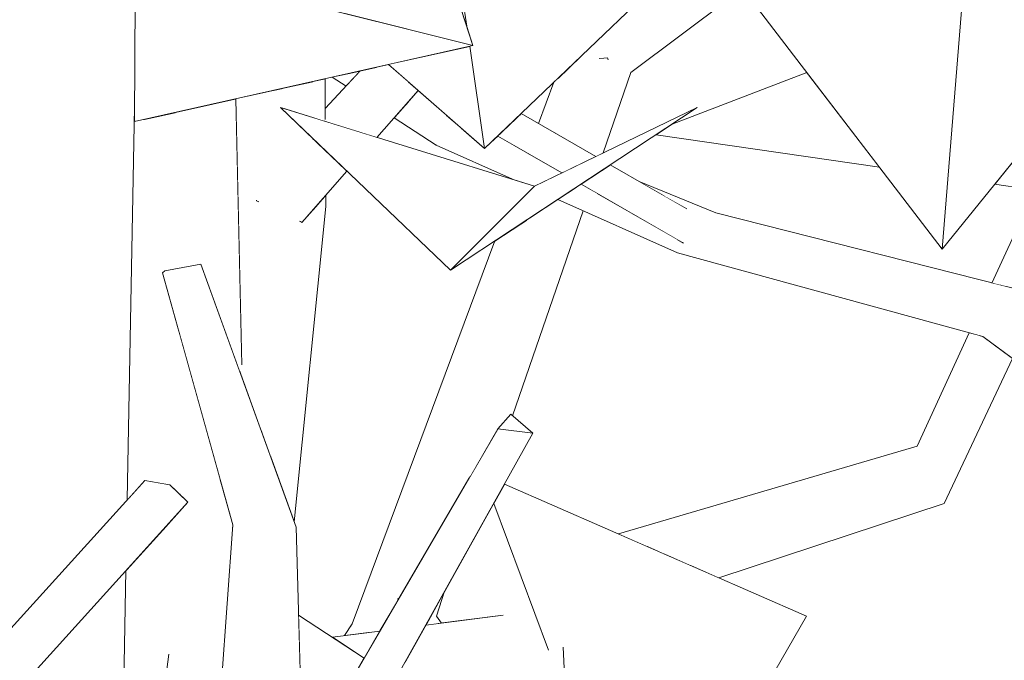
# Model space of a CAD drawing. Extents: x -289599 to -184549, y 66678 to 295474.
# Tile 322 of 656: x -263664 to -263558, y 72178 to 72246. Entities that reach past the tile are written whole.
import ezdxf

# ---------------------------------------------------------------- set-up
doc = ezdxf.new("R2010")
doc.units = 0
doc.header["$MEASUREMENT"] = 0
doc.linetypes.add('Wipeout_Contour', pattern=[1000, 0, -1000])
doc.layers.add('arch drzewa', color=8, linetype='Continuous')
doc.layers.add('arch drzewa_Nr_Pióra__4', color=8, linetype='Continuous', lineweight=9)

msp = doc.modelspace()

# ---------------------------------------------------------------- wipeouts: each hides what was drawn before it
at = {"color": 254, "linetype": 'Wipeout_Contour', "lineweight": 0, "ltscale": 961712.217344}
msp.add_wipeout([(-263616.37, 72249.71), (-263617.18, 72249.87), (-263615.75, 72245.48)], dxfattribs=at).dxf.layer = 'arch drzewa'
at = {"color": 254, "linetype": 'Wipeout_Contour', "lineweight": 0, "ltscale": 1602521.174956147}
msp.add_wipeout([(-263558.68, 72217.78), (-263558.12, 72217.64), (-263546.32, 72243.66), (-263546.85, 72243.96), (-263548.46, 72241.97)], dxfattribs=at).dxf.layer = 'arch drzewa'
at = {"color": 254, "linetype": 'Wipeout_Contour', "lineweight": 0, "ltscale": 1923328.526570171}
msp.add_wipeout([(-263605.88, 72240.02), (-263607.12, 72234.51), (-263601.95, 72231.53), (-263601.14, 72231.92), (-263598.18, 72240.53), (-263603.8, 72242.01)], dxfattribs=at).dxf.layer = 'arch drzewa'
at = {"color": 254, "linetype": 'Wipeout_Contour', "lineweight": 0, "ltscale": 1602912.34980464}
msp.add_wipeout([(-263630.92, 72239.86), (-263632.19, 72239.57), (-263631.79, 72235.56), (-263631.05, 72235.33), (-263630.89, 72235.54)], dxfattribs=at).dxf.layer = 'arch drzewa'
at = {"color": 254, "linetype": 'Wipeout_Contour', "lineweight": 0, "ltscale": 1282298.771350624}
msp.add_wipeout([(-263626.31, 72233.87), (-263625.37, 72233.58), (-263620.94, 72238.59), (-263622.02, 72239.54)], dxfattribs=at).dxf.layer = 'arch drzewa'
at = {"color": 254, "linetype": 'Wipeout_Contour', "lineweight": 0, "ltscale": 961706.340338}
msp.add_wipeout([(-263617.9, 72235.92), (-263619.3, 72235.49), (-263616.26, 72234.49)], dxfattribs=at).dxf.layer = 'arch drzewa'
at = {"color": 254, "linetype": 'Wipeout_Contour', "lineweight": 0, "ltscale": 961687.277124}
msp.add_wipeout([(-263612.44, 72233.73), (-263612.83, 72233.36), (-263610.42, 72232.56)], dxfattribs=at).dxf.layer = 'arch drzewa'
at = {"color": 254, "linetype": 'Wipeout_Contour', "lineweight": 0, "ltscale": 961657.862004}
msp.add_wipeout([(-263603.52, 72228.59), (-263604.07, 72228.23), (-263601.61, 72227.49)], dxfattribs=at).dxf.layer = 'arch drzewa'
at = {"color": 254, "linetype": 'Wipeout_Contour', "lineweight": 0, "ltscale": 1282236.619290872}
msp.add_wipeout([(-263634, 72156.9), (-263633.85, 72156.86), (-263608.67, 72201.92), (-263612.44, 72202.4)], dxfattribs=at).dxf.layer = 'arch drzewa'
at = {"color": 254, "linetype": 'Wipeout_Contour', "lineweight": 0, "ltscale": 1282077.784241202}
msp.add_wipeout([(-263591.89, 72187.81), (-263588.79, 72186.45), (-263564.65, 72194.42), (-263567.09, 72197.89)], dxfattribs=at).dxf.layer = 'arch drzewa'
at = {"color": 254, "linetype": 'Wipeout_Contour', "lineweight": 0, "ltscale": 1603002.535130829}
msp.add_wipeout([(-263650.21, 72196.88), (-263677, 72167.29), (-263676.12, 72165.04), (-263676.07, 72164.89), (-263647.54, 72196.41)], dxfattribs=at).dxf.layer = 'arch drzewa'

# ---------------------------------------------------------------- next in the draw order: wipeouts: each hides what was drawn before it
at = {"color": 254, "linetype": 'Wipeout_Contour', "lineweight": 0, "ltscale": 961621.917079}
msp.add_wipeout([(-263598.18, 72240.53), (-263576.56, 72256.75), (-263578.14, 72258.87)], dxfattribs=at).dxf.layer = 'arch drzewa'
at = {"color": 254, "linetype": 'Wipeout_Contour', "lineweight": 0, "ltscale": 961662.560059}
msp.add_wipeout([(-263600.7, 72242.09), (-263601.27, 72242.04), (-263600.66, 72241.96)], dxfattribs=at).dxf.layer = 'arch drzewa'
at = {"color": 254, "linetype": 'Wipeout_Contour', "lineweight": 0, "ltscale": 1282021.874593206}
msp.add_wipeout([(-263548.66, 72241.72), (-263559.55, 72218), (-263558.68, 72217.78), (-263548.46, 72241.97)], dxfattribs=at).dxf.layer = 'arch drzewa'
at = {"color": 254, "linetype": 'Wipeout_Contour', "lineweight": 0, "ltscale": 1282234.856765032}
msp.add_wipeout([(-263606.44, 72239.49), (-263608.08, 72235.07), (-263607.12, 72234.51), (-263605.88, 72240.02)], dxfattribs=at).dxf.layer = 'arch drzewa'
at = {"color": 254, "linetype": 'Wipeout_Contour', "lineweight": 0, "ltscale": 961704.123598}
msp.add_wipeout([(-263616.26, 72234.49), (-263619.3, 72235.49), (-263615.79, 72234.07)], dxfattribs=at).dxf.layer = 'arch drzewa'
at = {"color": 254, "linetype": 'Wipeout_Contour', "lineweight": 0, "ltscale": 1282244.387789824}
msp.add_wipeout([(-263612.83, 72233.36), (-263613.18, 72233.02), (-263606.57, 72230.34), (-263610.42, 72232.56)], dxfattribs=at).dxf.layer = 'arch drzewa'
at = {"color": 254, "linetype": 'Wipeout_Contour', "lineweight": 0, "ltscale": 961516.718609}
msp.add_wipeout([(-263564.65, 72194.42), (-263557.35, 72209.93), (-263558.55, 72210.81)], dxfattribs=at).dxf.layer = 'arch drzewa'
at = {"color": 254, "linetype": 'Wipeout_Contour', "lineweight": 0, "ltscale": 961689.70079}
msp.add_wipeout([(-263612.44, 72202.4), (-263638.98, 72156.89), (-263634, 72156.9)], dxfattribs=at).dxf.layer = 'arch drzewa'
at = {"color": 254, "linetype": 'Wipeout_Contour', "lineweight": 0, "ltscale": 961576.54298}
msp.add_wipeout([(-263594.66, 72189.03), (-263591.89, 72187.81), (-263567.09, 72197.89)], dxfattribs=at).dxf.layer = 'arch drzewa'
at = {"color": 254, "linetype": 'Wipeout_Contour', "lineweight": 0, "ltscale": 1282387.054921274}
msp.add_wipeout([(-263676.07, 72164.89), (-263674.98, 72162.09), (-263645.59, 72194.55), (-263647.54, 72196.41)], dxfattribs=at).dxf.layer = 'arch drzewa'

# ---------------------------------------------------------------- next in the draw order: wipeouts: each hides what was drawn before it
at = {"color": 254, "linetype": 'Wipeout_Contour', "lineweight": 0, "ltscale": 961662.655861}
msp.add_wipeout([(-263601.27, 72242.04), (-263600.7, 72242.09), (-263600.7, 72242.48)], dxfattribs=at).dxf.layer = 'arch drzewa'
at = {"color": 254, "linetype": 'Wipeout_Contour', "lineweight": 0, "ltscale": 2564502.823782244}
msp.add_wipeout([(-263619.3, 72235.49), (-263619.04, 72232.76), (-263606.97, 72229.11), (-263605.59, 72229.78), (-263606.57, 72230.34), (-263613.18, 72233.02), (-263613.85, 72232.38), (-263615.79, 72234.07)], dxfattribs=at).dxf.layer = 'arch drzewa'
at = {"color": 254, "linetype": 'Wipeout_Contour', "lineweight": 0, "ltscale": 1282029.694082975}
msp.add_wipeout([(-263559.26, 72228.58), (-263554.98, 72227.95), (-263553, 72232.27), (-263555.2, 72233.62)], dxfattribs=at).dxf.layer = 'arch drzewa'
at = {"color": 254, "linetype": 'Wipeout_Contour', "lineweight": 0, "ltscale": 1602662.436302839}
msp.add_wipeout([(-263593.04, 72224.92), (-263553.95, 72216.58), (-263589.08, 72225.52), (-263591.14, 72225.25), (-263590.72, 72224.98)], dxfattribs=at).dxf.layer = 'arch drzewa'
at = {"color": 254, "linetype": 'Wipeout_Contour', "lineweight": 0, "ltscale": 961661.207782}
msp.add_wipeout([(-263611.03, 72203.95), (-263612.44, 72202.4), (-263608.67, 72201.92)], dxfattribs=at).dxf.layer = 'arch drzewa'
at = {"color": 254, "linetype": 'Wipeout_Contour', "lineweight": 0, "ltscale": 1282093.472385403}
msp.add_wipeout([(-263596.52, 72189.84), (-263594.66, 72189.03), (-263567.09, 72197.89), (-263567.56, 72200.54)], dxfattribs=at).dxf.layer = 'arch drzewa'
at = {"color": 254, "linetype": 'Wipeout_Contour', "lineweight": 0, "ltscale": 1282287.481457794}
msp.add_wipeout([(-263634.01, 72191.89), (-263639.39, 72191.9), (-263634.63, 72164.66), (-263633.32, 72166.85)], dxfattribs=at).dxf.layer = 'arch drzewa'
at = {"color": 254, "linetype": 'Wipeout_Contour', "lineweight": 0, "ltscale": 1282257.583118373}
msp.add_wipeout([(-263628.01, 72181.52), (-263628.58, 72180.3), (-263626.26, 72180.6), (-263626.22, 72180.64)], dxfattribs=at).dxf.layer = 'arch drzewa'

# ---------------------------------------------------------------- next in the draw order: wipeouts: each hides what was drawn before it
at = {"color": 254, "linetype": 'Wipeout_Contour', "lineweight": 0, "ltscale": 1282244.941068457}
msp.add_wipeout([(-263606.97, 72229.11), (-263619.04, 72232.76), (-263610.86, 72229.11), (-263608.49, 72228.38)], dxfattribs=at).dxf.layer = 'arch drzewa'
at = {"color": 254, "linetype": 'Wipeout_Contour', "lineweight": 0, "ltscale": 961630.156118}
msp.add_wipeout([(-263597.32, 72228.87), (-263594.79, 72227.41), (-263589.08, 72225.52)], dxfattribs=at).dxf.layer = 'arch drzewa'
at = {"color": 254, "linetype": 'Wipeout_Contour', "lineweight": 0, "ltscale": 2243886.25096349}
msp.add_wipeout([(-263615.47, 72197.19), (-263612.44, 72202.4), (-263611.03, 72203.95), (-263610.84, 72203.78), (-263603.28, 72225.73), (-263606.02, 72226.95), (-263609.29, 72224.79)], dxfattribs=at).dxf.layer = 'arch drzewa'
at = {"color": 254, "linetype": 'Wipeout_Contour', "lineweight": 0, "ltscale": 961587.895052}
msp.add_wipeout([(-263567.56, 72200.54), (-263599.53, 72191.16), (-263596.52, 72189.84)], dxfattribs=at).dxf.layer = 'arch drzewa'
at = {"color": 254, "linetype": 'Wipeout_Contour', "lineweight": 0, "ltscale": 3205682.097465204}
msp.add_wipeout([(-263639.39, 72191.9), (-263640.11, 72155.29), (-263633, 72155.32), (-263633.41, 72157.65), (-263633.85, 72156.86), (-263634, 72156.9), (-263638.98, 72156.89), (-263638.58, 72157.58), (-263636.04, 72162.32), (-263634.63, 72164.66)], dxfattribs=at).dxf.layer = 'arch drzewa'
at = {"color": 254, "linetype": 'Wipeout_Contour', "lineweight": 0, "ltscale": 961696.234208}
msp.add_wipeout([(-263628.82, 72180.27), (-263628.58, 72180.3), (-263628.01, 72181.52)], dxfattribs=at).dxf.layer = 'arch drzewa'

# ---------------------------------------------------------------- next in the draw order: wipeouts: each hides what was drawn before it
at = {"color": 254, "linetype": 'Wipeout_Contour', "lineweight": 0, "ltscale": 1282227.729949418}
msp.add_wipeout([(-263609.99, 72236.08), (-263602.03, 72231.49), (-263601.95, 72231.53), (-263609.94, 72236.13)], dxfattribs=at).dxf.layer = 'arch drzewa'
at = {"color": 254, "linetype": 'Wipeout_Contour', "lineweight": 0, "ltscale": 1923365.061125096}
msp.add_wipeout([(-263628.01, 72181.52), (-263626.22, 72180.64), (-263623.04, 72184.22), (-263615.47, 72197.19), (-263609.29, 72224.79), (-263612.75, 72222.52)], dxfattribs=at).dxf.layer = 'arch drzewa'
at = {"color": 254, "linetype": 'Wipeout_Contour', "lineweight": 0, "ltscale": 1602538.324992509}
msp.add_wipeout([(-263560.55, 72212.29), (-263567.09, 72197.89), (-263564.65, 72194.42), (-263558.55, 72210.81), (-263560.53, 72212.28)], dxfattribs=at).dxf.layer = 'arch drzewa'
at = {"color": 254, "linetype": 'Wipeout_Contour', "lineweight": 0, "ltscale": 961729.770551}
msp.add_wipeout([(-263640.11, 72155.29), (-263639.39, 72191.9), (-263640.8, 72192.12)], dxfattribs=at).dxf.layer = 'arch drzewa'

# ---------------------------------------------------------------- next in the draw order: linework, layer by layer
at = {"layer": 'arch drzewa_Nr_Pióra__4', "linetype": 'Continuous'}
for p, q in [((-263612.44, 72202.4), (-263611.03, 72203.95)), ((-263611.03, 72203.95), (-263608.67, 72201.92)), ((-263608.67, 72201.92), (-263612.44, 72202.4))]:
    msp.add_line(p, q, dxfattribs=at)

# ---------------------------------------------------------------- next in the draw order: wipeouts: each hides what was drawn before it
at = {"color": 254, "linetype": 'Wipeout_Contour', "lineweight": 0, "ltscale": 1282232.524379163}
msp.add_wipeout([(-263612.44, 72233.73), (-263605.59, 72229.78), (-263602.03, 72231.49), (-263609.99, 72236.08)], dxfattribs=at).dxf.layer = 'arch drzewa'
at = {"color": 254, "linetype": 'Wipeout_Contour', "lineweight": 0, "ltscale": 961526.470826}
msp.add_wipeout([(-263560.96, 72212.4), (-263567.09, 72197.89), (-263560.55, 72212.29)], dxfattribs=at).dxf.layer = 'arch drzewa'
at = {"color": 254, "linetype": 'Wipeout_Contour', "lineweight": 0, "ltscale": 2243780.450093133}
msp.add_wipeout([(-263612.86, 72194.41), (-263607.04, 72178.77), (-263605.43, 72178.98), (-263605.17, 72173.77), (-263597.02, 72151.87), (-263579.39, 72182.34), (-263611.7, 72196.48)], dxfattribs=at).dxf.layer = 'arch drzewa'
at = {"color": 254, "linetype": 'Wipeout_Contour', "lineweight": 0, "ltscale": 961724.672927}
msp.add_wipeout([(-263640.8, 72192.12), (-263643.39, 72155.59), (-263640.11, 72155.29)], dxfattribs=at).dxf.layer = 'arch drzewa'
at = {"color": 254, "linetype": 'Wipeout_Contour', "lineweight": 0, "ltscale": 1282249.21669177}
msp.add_wipeout([(-263626.26, 72180.6), (-263625.06, 72180.76), (-263623.04, 72184.22), (-263626.22, 72180.64)], dxfattribs=at).dxf.layer = 'arch drzewa'
at = {"color": 254, "linetype": 'Wipeout_Contour', "lineweight": 0, "ltscale": 961669.04251}
msp.add_wipeout([(-263618.54, 72181.7), (-263618.96, 72181.55), (-263618.47, 72181.61)], dxfattribs=at).dxf.layer = 'arch drzewa'

# ---------------------------------------------------------------- next in the draw order: linework, layer by layer
at = {"layer": 'arch drzewa_Nr_Pióra__4', "linetype": 'Continuous'}
for p, q in [((-263588.79, 72186.45), (-263564.65, 72194.42)), ((-263623.18, 72184.22), (-263623.01, 72184.27)), ((-263597.02, 72151.87), (-263579.39, 72182.34))]:
    msp.add_line(p, q, dxfattribs=at)

# ---------------------------------------------------------------- next in the draw order: wipeouts: each hides what was drawn before it
at = {"color": 254, "linetype": 'Wipeout_Contour', "lineweight": 0, "ltscale": 961758.183062}
msp.add_wipeout([(-263634.01, 72191.89), (-263644.22, 72220.01), (-263648.05, 72219.3)], dxfattribs=at).dxf.layer = 'arch drzewa'
at = {"color": 254, "linetype": 'Wipeout_Contour', "lineweight": 0, "ltscale": 1282038.821153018}
msp.add_wipeout([(-263561.99, 72212.68), (-263567.56, 72200.54), (-263567.09, 72197.89), (-263560.96, 72212.4)], dxfattribs=at).dxf.layer = 'arch drzewa'
at = {"color": 254, "linetype": 'Wipeout_Contour', "lineweight": 0, "ltscale": 1602783.739369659}
msp.add_wipeout([(-263618.12, 72185.01), (-263620.14, 72181.4), (-263618.96, 72181.55), (-263618.54, 72181.7), (-263619, 72182.34)], dxfattribs=at).dxf.layer = 'arch drzewa'
at = {"color": 254, "linetype": 'Wipeout_Contour', "lineweight": 0, "ltscale": 1602831.640397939}
msp.add_wipeout([(-263633.75, 72182.47), (-263633.55, 72175.25), (-263629.32, 72173.51), (-263628.35, 72175.12), (-263626.74, 72177.87)], dxfattribs=at).dxf.layer = 'arch drzewa'

# ---------------------------------------------------------------- next in the draw order: linework, layer by layer
at = {"layer": 'arch drzewa_Nr_Pióra__4', "linetype": 'Continuous'}
msp.add_line((-263599.53, 72191.16), (-263567.56, 72200.54), dxfattribs=at)

# ---------------------------------------------------------------- next in the draw order: wipeouts: each hides what was drawn before it
at = {"color": 254, "linetype": 'Wipeout_Contour', "lineweight": 0, "ltscale": 961746.60318}
msp.add_wipeout([(-263648.05, 72219.3), (-263639.39, 72191.9), (-263634.01, 72191.89)], dxfattribs=at).dxf.layer = 'arch drzewa'
at = {"color": 254, "linetype": 'Wipeout_Contour', "lineweight": 0, "ltscale": 1602410.427169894}
msp.add_wipeout([(-263560.53, 72212.28), (-263522.54, 72189.96), (-263522.84, 72190.84), (-263522.63, 72191.47), (-263557.81, 72216.02)], dxfattribs=at).dxf.layer = 'arch drzewa'
at = {"color": 254, "linetype": 'Wipeout_Contour', "lineweight": 0, "ltscale": 1923316.383433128}
msp.add_wipeout([(-263619, 72182.34), (-263618.47, 72181.61), (-263611.92, 72182.46), (-263607.04, 72178.77), (-263612.86, 72194.41), (-263618.12, 72185.01)], dxfattribs=at).dxf.layer = 'arch drzewa'
at = {"color": 254, "linetype": 'Wipeout_Contour', "lineweight": 0, "ltscale": 961692.580025}
msp.add_wipeout([(-263625.06, 72180.76), (-263630.13, 72180.1), (-263626.74, 72177.87)], dxfattribs=at).dxf.layer = 'arch drzewa'

# ---------------------------------------------------------------- next in the draw order: linework, layer by layer
at = {"layer": 'arch drzewa_Nr_Pióra__4', "linetype": 'Continuous'}
for p, q in [((-263633.32, 72166.85), (-263634.01, 72191.89)), ((-263626.74, 72177.87), (-263633.75, 72182.47)), ((-263628.82, 72180.27), (-263628.01, 72181.52)), ((-263625.06, 72180.76), (-263630.13, 72180.1))]:
    msp.add_line(p, q, dxfattribs=at)

# ---------------------------------------------------------------- next in the draw order: wipeouts: each hides what was drawn before it
at = {"color": 254, "linetype": 'Wipeout_Contour', "lineweight": 0, "ltscale": 2564639.484092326}
msp.add_wipeout([(-263635.48, 72225.01), (-263636.7, 72199.3), (-263634.21, 72192.43), (-263630.83, 72226.17), (-263632.24, 72225.82), (-263633.41, 72224.49), (-263633.57, 72224.56), (-263633.43, 72225.52)], dxfattribs=at).dxf.layer = 'arch drzewa'
at = {"color": 254, "linetype": 'Wipeout_Contour', "lineweight": 0, "ltscale": 961550.840551}
msp.add_wipeout([(-263553.95, 72216.58), (-263593.28, 72224.97), (-263557.81, 72216.02)], dxfattribs=at).dxf.layer = 'arch drzewa'
at = {"color": 254, "linetype": 'Wipeout_Contour', "lineweight": 0, "ltscale": 961766.908283}
msp.add_wipeout([(-263639.39, 72191.9), (-263648.05, 72219.3), (-263648.32, 72219.09)], dxfattribs=at).dxf.layer = 'arch drzewa'
at = {"color": 254, "linetype": 'Wipeout_Contour', "lineweight": 0, "ltscale": 961433.803987}
msp.add_wipeout([(-263560.53, 72212.28), (-263519.86, 72182.17), (-263522.54, 72189.96)], dxfattribs=at).dxf.layer = 'arch drzewa'
at = {"color": 254, "linetype": 'Wipeout_Contour', "lineweight": 0, "ltscale": 2564405.985732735}
msp.add_wipeout([(-263622.39, 72177.36), (-263622.22, 72177.38), (-263620.19, 72173.57), (-263604.66, 72163.38), (-263605.43, 72178.98), (-263607.04, 72178.77), (-263611.92, 72182.46), (-263620.14, 72181.4)], dxfattribs=at).dxf.layer = 'arch drzewa'

# ---------------------------------------------------------------- next in the draw order: linework, layer by layer
at = {"layer": 'arch drzewa_Nr_Pióra__4', "linetype": 'Continuous'}
for p, q in [((-263564.65, 72194.42), (-263557.35, 72209.93)), ((-263633.91, 72156.75), (-263608.67, 72201.92)), ((-263579.39, 72182.34), (-263611.7, 72196.48)), ((-263612.86, 72194.41), (-263607.01, 72178.7)), ((-263619, 72182.34), (-263618.12, 72185.01)), ((-263611.87, 72182.47), (-263620.14, 72181.4)), ((-263618.47, 72181.61), (-263619, 72182.34)), ((-263604.66, 72163.38), (-263605.44, 72179.05))]:
    msp.add_line(p, q, dxfattribs=at)

# ---------------------------------------------------------------- next in the draw order: wipeouts: each hides what was drawn before it
at = {"color": 254, "linetype": 'Wipeout_Contour', "lineweight": 0, "ltscale": 961738.543629}
msp.add_wipeout([(-263630.95, 72227.28), (-263630.83, 72226.17), (-263630.84, 72227.4)], dxfattribs=at).dxf.layer = 'arch drzewa'
at = {"color": 254, "linetype": 'Wipeout_Contour', "lineweight": 0, "ltscale": 961741.137694}
msp.add_wipeout([(-263637.74, 72202.16), (-263636.7, 72199.3), (-263635.48, 72225.01)], dxfattribs=at).dxf.layer = 'arch drzewa'
at = {"color": 254, "linetype": 'Wipeout_Contour', "lineweight": 0, "ltscale": 1602671.205926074}
msp.add_wipeout([(-263592.66, 72222.33), (-263593.22, 72222.66), (-263593.19, 72221.23), (-263557.81, 72216.02), (-263593.09, 72224.92)], dxfattribs=at).dxf.layer = 'arch drzewa'
at = {"color": 254, "linetype": 'Wipeout_Contour', "lineweight": 0, "ltscale": 961753.677641}
msp.add_wipeout([(-263648.32, 72219.09), (-263640.8, 72192.12), (-263639.39, 72191.9)], dxfattribs=at).dxf.layer = 'arch drzewa'

# ---------------------------------------------------------------- next in the draw order: wipeouts: each hides what was drawn before it
at = {"color": 254, "linetype": 'Wipeout_Contour', "lineweight": 0, "ltscale": 1282165.090939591}
msp.add_wipeout([(-263594.79, 72227.41), (-263592.27, 72225.96), (-263591.14, 72225.25), (-263589.08, 72225.52)], dxfattribs=at).dxf.layer = 'arch drzewa'
at = {"color": 254, "linetype": 'Wipeout_Contour', "lineweight": 0, "ltscale": 1602917.883864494}
msp.add_wipeout([(-263635.48, 72225.01), (-263640.2, 72226.21), (-263639.83, 72209.67), (-263640.05, 72208.52), (-263637.74, 72202.16)], dxfattribs=at).dxf.layer = 'arch drzewa'
at = {"color": 254, "linetype": 'Wipeout_Contour', "lineweight": 0, "ltscale": 961555.222203}
msp.add_wipeout([(-263557.81, 72216.02), (-263593.19, 72221.23), (-263560.53, 72212.28)], dxfattribs=at).dxf.layer = 'arch drzewa'
at = {"color": 254, "linetype": 'Wipeout_Contour', "lineweight": 0, "ltscale": 2244033.036646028}
msp.add_wipeout([(-263642.33, 72196.26), (-263644.09, 72140.19), (-263643.75, 72141.37), (-263642.36, 72155.49), (-263643.39, 72155.59), (-263640.8, 72192.12), (-263642.2, 72197.11)], dxfattribs=at).dxf.layer = 'arch drzewa'

# ---------------------------------------------------------------- next in the draw order: linework, layer by layer
at = {"layer": 'arch drzewa_Nr_Pióra__4', "linetype": 'Continuous'}
for p, q in [((-263567.56, 72200.54), (-263561.99, 72212.68)), ((-263519.86, 72182.17), (-263560.53, 72212.28)), ((-263639.05, 72156.78), (-263612.44, 72202.4))]:
    msp.add_line(p, q, dxfattribs=at)

# ---------------------------------------------------------------- next in the draw order: wipeouts: each hides what was drawn before it
at = {"color": 254, "linetype": 'Wipeout_Contour', "lineweight": 0, "ltscale": 1923499.223142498}
msp.add_wipeout([(-263635.48, 72236.55), (-263635.48, 72225.01), (-263633.43, 72225.52), (-263633.25, 72232.34), (-263632.65, 72233.07), (-263632.33, 72233.55)], dxfattribs=at).dxf.layer = 'arch drzewa'
at = {"color": 254, "linetype": 'Wipeout_Contour', "lineweight": 0, "ltscale": 1602743.420298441}
msp.add_wipeout([(-263604.07, 72228.23), (-263606.02, 72226.95), (-263593.19, 72221.23), (-263593.22, 72222.66), (-263601.61, 72227.49)], dxfattribs=at).dxf.layer = 'arch drzewa'
at = {"color": 254, "linetype": 'Wipeout_Contour', "lineweight": 0, "ltscale": 2564621.481985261}
msp.add_wipeout([(-263647.69, 72177.89), (-263652.79, 72138.59), (-263646.38, 72137.36), (-263644.9, 72137.36), (-263644.09, 72140.19), (-263642.33, 72196.26), (-263646.1, 72172.88), (-263646.78, 72175.65)], dxfattribs=at).dxf.layer = 'arch drzewa'

# ---------------------------------------------------------------- next in the draw order: wipeouts: each hides what was drawn before it
at = {"color": 254, "linetype": 'Wipeout_Contour', "lineweight": 0, "ltscale": 1282339.023105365}
msp.add_wipeout([(-263635.47, 72238.83), (-263635.48, 72236.7), (-263631.79, 72235.56), (-263632.19, 72239.57)], dxfattribs=at).dxf.layer = 'arch drzewa'
at = {"color": 254, "linetype": 'Wipeout_Contour', "lineweight": 0, "ltscale": 1602723.875596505}
msp.add_wipeout([(-263600.4, 72230.64), (-263600.47, 72230.6), (-263590.72, 72224.98), (-263591.14, 72225.25), (-263592.27, 72225.96)], dxfattribs=at).dxf.layer = 'arch drzewa'
at = {"color": 254, "linetype": 'Wipeout_Contour', "lineweight": 0, "ltscale": 961739.327701}
msp.add_wipeout([(-263630.95, 72227.28), (-263632.24, 72225.82), (-263630.83, 72226.17)], dxfattribs=at).dxf.layer = 'arch drzewa'

# ---------------------------------------------------------------- next in the draw order: wipeouts: each hides what was drawn before it
at = {"color": 254, "linetype": 'Wipeout_Contour', "lineweight": 0, "ltscale": 1923518.807679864}
msp.add_wipeout([(-263635.47, 72238.83), (-263636.57, 72238.59), (-263635.48, 72225.01), (-263635.48, 72236.55), (-263635.7, 72236.77), (-263635.48, 72236.7)], dxfattribs=at).dxf.layer = 'arch drzewa'
at = {"color": 254, "linetype": 'Wipeout_Contour', "lineweight": 0, "ltscale": 2243812.94599972}
msp.add_wipeout([(-263600.47, 72230.6), (-263603.52, 72228.59), (-263592.66, 72222.33), (-263593.09, 72224.92), (-263593.28, 72224.97), (-263593.04, 72224.92), (-263590.72, 72224.98)], dxfattribs=at).dxf.layer = 'arch drzewa'
at = {"color": 254, "linetype": 'Wipeout_Contour', "lineweight": 0, "ltscale": 961737.920166}
msp.add_wipeout([(-263633.41, 72224.49), (-263628.58, 72229.96), (-263628.98, 72230.35)], dxfattribs=at).dxf.layer = 'arch drzewa'

# ---------------------------------------------------------------- next in the draw order: wipeouts: each hides what was drawn before it
at = {"color": 254, "linetype": 'Wipeout_Contour', "lineweight": 0, "ltscale": 1282147.490881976}
msp.add_wipeout([(-263595.5, 72233.87), (-263571.58, 72230.38), (-263579.35, 72240.54), (-263593.77, 72235.01)], dxfattribs=at).dxf.layer = 'arch drzewa'
at = {"color": 254, "linetype": 'Wipeout_Contour', "lineweight": 0, "ltscale": 1282350.425644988}
msp.add_wipeout([(-263640.46, 72237.71), (-263640.2, 72226.21), (-263635.48, 72225.01), (-263636.57, 72238.59)], dxfattribs=at).dxf.layer = 'arch drzewa'
at = {"color": 254, "linetype": 'Wipeout_Contour', "lineweight": 0, "ltscale": 1923486.015453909}
msp.add_wipeout([(-263633.57, 72224.56), (-263633.41, 72224.49), (-263628.98, 72230.35), (-263632.24, 72233.46), (-263633.25, 72232.34), (-263633.43, 72225.52)], dxfattribs=at).dxf.layer = 'arch drzewa'

# ---------------------------------------------------------------- next in the draw order: linework, layer by layer
at = {"layer": 'arch drzewa_Nr_Pióra__4', "linetype": 'Continuous'}
for p, q in [((-263638.24, 72226.8), (-263638.26, 72226.85)), ((-263638.02, 72226.7), (-263638.24, 72226.8))]:
    msp.add_line(p, q, dxfattribs=at)

# ---------------------------------------------------------------- next in the draw order: wipeouts: each hides what was drawn before it
at = {"color": 254, "linetype": 'Wipeout_Contour', "lineweight": 0, "ltscale": 961576.969819}
msp.add_wipeout([(-263564.87, 72221.61), (-263586.11, 72249.37), (-263561.65, 72261.6)], dxfattribs=at).dxf.layer = 'arch drzewa'
at = {"color": 254, "linetype": 'Wipeout_Contour', "lineweight": 0, "ltscale": 1602886.092716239}
msp.add_wipeout([(-263630.66, 72235.21), (-263626.31, 72233.87), (-263622.02, 72239.54), (-263624.13, 72241.39), (-263625.33, 72241.12)], dxfattribs=at).dxf.layer = 'arch drzewa'
at = {"color": 254, "linetype": 'Wipeout_Contour', "lineweight": 0, "ltscale": 1923536.709840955}
msp.add_wipeout([(-263640.46, 72237.71), (-263646.06, 72236.45), (-263644.41, 72219.98), (-263644.22, 72220.01), (-263640.05, 72208.52), (-263639.83, 72209.67)], dxfattribs=at).dxf.layer = 'arch drzewa'
at = {"color": 254, "linetype": 'Wipeout_Contour', "lineweight": 0, "ltscale": 1282330.869309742}
msp.add_wipeout([(-263633.25, 72232.34), (-263632.24, 72233.46), (-263632.28, 72233.5), (-263632.65, 72233.07)], dxfattribs=at).dxf.layer = 'arch drzewa'

# ---------------------------------------------------------------- next in the draw order: wipeouts: each hides what was drawn before it
at = {"color": 254, "linetype": 'Wipeout_Contour', "lineweight": 0, "ltscale": 961534.022868}
msp.add_wipeout([(-263564.87, 72221.61), (-263561.65, 72261.6), (-263542.49, 72249.37)], dxfattribs=at).dxf.layer = 'arch drzewa'
at = {"color": 254, "linetype": 'Wipeout_Contour', "lineweight": 0, "ltscale": 1282317.599121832}
msp.add_wipeout([(-263630.73, 72235.23), (-263630.66, 72235.21), (-263625.33, 72241.12), (-263625.53, 72241.07)], dxfattribs=at).dxf.layer = 'arch drzewa'
at = {"color": 254, "linetype": 'Wipeout_Contour', "lineweight": 0, "ltscale": 1282285.189059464}
msp.add_wipeout([(-263622.13, 72237.24), (-263619.3, 72235.49), (-263617.9, 72235.92), (-263620.94, 72238.59)], dxfattribs=at).dxf.layer = 'arch drzewa'
at = {"color": 254, "linetype": 'Wipeout_Contour', "lineweight": 0, "ltscale": 1282376.557586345}
msp.add_wipeout([(-263646.89, 72236.27), (-263646.68, 72219.55), (-263644.41, 72219.98), (-263646.06, 72236.45)], dxfattribs=at).dxf.layer = 'arch drzewa'
at = {"color": 254, "linetype": 'Wipeout_Contour', "lineweight": 0, "ltscale": 961747.758692}
msp.add_wipeout([(-263632.65, 72233.07), (-263632.28, 72233.5), (-263632.33, 72233.55)], dxfattribs=at).dxf.layer = 'arch drzewa'
at = {"color": 254, "linetype": 'Wipeout_Contour', "lineweight": 0, "ltscale": 1923511.289126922}
msp.add_wipeout([(-263642.2, 72197.11), (-263646.6, 72212.91), (-263646.38, 72195.3), (-263645.59, 72194.55), (-263646.36, 72193.7), (-263646.1, 72172.88)], dxfattribs=at).dxf.layer = 'arch drzewa'

# ---------------------------------------------------------------- next in the draw order: linework, layer by layer
at = {"layer": 'arch drzewa_Nr_Pióra__4', "linetype": 'Continuous'}
for p, q in [((-263561.65, 72261.6), (-263564.87, 72221.61)), ((-263564.87, 72221.61), (-263586.11, 72249.37)), ((-263564.87, 72221.61), (-263542.49, 72249.37)), ((-263559.55, 72218), (-263548.66, 72241.72)), ((-263559.26, 72228.58), (-263554.98, 72227.95)), ((-263553.95, 72216.58), (-263589.08, 72225.52)), ((-263643.39, 72155.59), (-263640.8, 72192.12))]:
    msp.add_line(p, q, dxfattribs=at)

# ---------------------------------------------------------------- next in the draw order: wipeouts: each hides what was drawn before it
at = {"color": 254, "linetype": 'Wipeout_Contour', "lineweight": 0, "ltscale": 1923481.652365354}
msp.add_wipeout([(-263631.05, 72235.33), (-263630.73, 72235.23), (-263625.53, 72241.07), (-263627.15, 72240.71), (-263630.9, 72236.68), (-263630.89, 72235.54)], dxfattribs=at).dxf.layer = 'arch drzewa'
at = {"color": 254, "linetype": 'Wipeout_Contour', "lineweight": 0, "ltscale": 961716.858402}
msp.add_wipeout([(-263622.13, 72237.24), (-263622.24, 72237.11), (-263619.3, 72235.49)], dxfattribs=at).dxf.layer = 'arch drzewa'
at = {"color": 254, "linetype": 'Wipeout_Contour', "lineweight": 0, "ltscale": 961665.641613}
msp.add_wipeout([(-263617.51, 72219.39), (-263591.09, 72236.77), (-263608.49, 72228.38)], dxfattribs=at).dxf.layer = 'arch drzewa'
at = {"color": 254, "linetype": 'Wipeout_Contour', "lineweight": 0, "ltscale": 2885334.053076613}
msp.add_wipeout([(-263650.36, 72235.49), (-263648.03, 72196.5), (-263647.54, 72196.41), (-263646.38, 72195.3), (-263646.6, 72212.91), (-263648.32, 72219.09), (-263648.05, 72219.3), (-263646.68, 72219.55), (-263646.89, 72236.27)], dxfattribs=at).dxf.layer = 'arch drzewa'
at = {"color": 254, "linetype": 'Wipeout_Contour', "lineweight": 0, "ltscale": 1282336.221044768}
msp.add_wipeout([(-263647.77, 72192.14), (-263646.78, 72175.65), (-263646.1, 72172.88), (-263646.36, 72193.7)], dxfattribs=at).dxf.layer = 'arch drzewa'

# ---------------------------------------------------------------- next in the draw order: linework, layer by layer
at = {"layer": 'arch drzewa_Nr_Pióra__4', "linetype": 'Continuous'}
for p, q in [((-263592.2, 72225.92), (-263600.4, 72230.64)), ((-263592.57, 72222.28), (-263603.52, 72228.59)), ((-263589.08, 72225.52), (-263597.32, 72228.87)), ((-263593.19, 72221.23), (-263606.02, 72226.95)), ((-263560.53, 72212.28), (-263593.19, 72221.23))]:
    msp.add_line(p, q, dxfattribs=at)

# ---------------------------------------------------------------- next in the draw order: wipeouts: each hides what was drawn before it
at = {"color": 254, "linetype": 'Wipeout_Contour', "lineweight": 0, "ltscale": 961738.024024}
msp.add_wipeout([(-263627.15, 72240.71), (-263627.57, 72240.61), (-263627.36, 72240.48)], dxfattribs=at).dxf.layer = 'arch drzewa'
at = {"color": 254, "linetype": 'Wipeout_Contour', "lineweight": 0, "ltscale": 1923573.308941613}
msp.add_wipeout([(-263652.08, 72194.82), (-263650.21, 72196.88), (-263648.03, 72196.5), (-263650.36, 72235.49), (-263651.32, 72235.27), (-263651.31, 72236.81)], dxfattribs=at).dxf.layer = 'arch drzewa'
at = {"color": 254, "linetype": 'Wipeout_Contour', "lineweight": 0, "ltscale": 1282287.769304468}
msp.add_wipeout([(-263622.24, 72237.11), (-263623.51, 72235.69), (-263619.04, 72232.76), (-263619.3, 72235.49)], dxfattribs=at).dxf.layer = 'arch drzewa'
at = {"color": 254, "linetype": 'Wipeout_Contour', "lineweight": 0, "ltscale": 1923509.343263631}
msp.add_wipeout([(-263652.22, 72187.23), (-263652.63, 72164.35), (-263649.59, 72163.25), (-263647.69, 72177.89), (-263646.78, 72175.65), (-263647.77, 72192.14)], dxfattribs=at).dxf.layer = 'arch drzewa'

# ---------------------------------------------------------------- next in the draw order: linework, layer by layer
at = {"layer": 'arch drzewa_Nr_Pióra__4', "linetype": 'Continuous'}
for p, q in [((-263644.22, 72220.01), (-263648.05, 72219.3)), ((-263648.05, 72219.3), (-263648.32, 72219.09)), ((-263640.8, 72192.12), (-263648.32, 72219.09)), ((-263677, 72167.29), (-263650.21, 72196.88)), ((-263647.54, 72196.41), (-263650.21, 72196.88)), ((-263645.59, 72194.55), (-263647.54, 72196.41)), ((-263674.98, 72162.09), (-263645.59, 72194.55)), ((-263652.63, 72164.35), (-263652.22, 72187.23)), ((-263652.79, 72138.59), (-263647.64, 72178.3))]:
    msp.add_line(p, q, dxfattribs=at)

# ---------------------------------------------------------------- next in the draw order: wipeouts: each hides what was drawn before it
at = {"color": 254, "linetype": 'Wipeout_Contour', "lineweight": 0, "ltscale": 1282319.089186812}
msp.add_wipeout([(-263627.57, 72240.61), (-263628.29, 72240.45), (-263627.7, 72240.12), (-263627.36, 72240.48)], dxfattribs=at).dxf.layer = 'arch drzewa'
at = {"color": 254, "linetype": 'Wipeout_Contour', "lineweight": 0, "ltscale": 961709.166152}
msp.add_wipeout([(-263617.51, 72219.39), (-263608.49, 72228.38), (-263635.7, 72236.77)], dxfattribs=at).dxf.layer = 'arch drzewa'

# ---------------------------------------------------------------- next in the draw order: linework, layer by layer
at = {"layer": 'arch drzewa_Nr_Pióra__4', "linetype": 'Continuous'}
for p, q in [((-263633.41, 72224.49), (-263628.58, 72229.96)), ((-263608.49, 72228.38), (-263617.51, 72219.39)), ((-263630.83, 72226.17), (-263630.84, 72227.4)), ((-263634.21, 72192.43), (-263630.83, 72226.17)), ((-263610.84, 72203.78), (-263603.28, 72225.73)), ((-263633.41, 72224.49), (-263633.67, 72224.61)), ((-263628.01, 72181.52), (-263612.75, 72222.52)), ((-263634.01, 72191.89), (-263644.22, 72220.01))]:
    msp.add_line(p, q, dxfattribs=at)

# ---------------------------------------------------------------- next in the draw order: wipeouts: each hides what was drawn before it
at = {"color": 254, "linetype": 'Wipeout_Contour', "lineweight": 0, "ltscale": 961709.493388}
msp.add_wipeout([(-263624.13, 72241.39), (-263613.85, 72232.38), (-263615.44, 72243.34)], dxfattribs=at).dxf.layer = 'arch drzewa'
at = {"color": 254, "linetype": 'Wipeout_Contour', "lineweight": 0, "ltscale": 1602902.462187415}
msp.add_wipeout([(-263628.29, 72240.45), (-263630.14, 72240.03), (-263628.67, 72239.07), (-263628.24, 72239.54), (-263627.7, 72240.12)], dxfattribs=at).dxf.layer = 'arch drzewa'

# ---------------------------------------------------------------- next in the draw order: wipeouts: each hides what was drawn before it
at = {"color": 254, "linetype": 'Wipeout_Contour', "lineweight": 0, "ltscale": 1923387.248572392}
msp.add_wipeout([(-263591.36, 72253.94), (-263616.37, 72249.71), (-263615.75, 72245.48), (-263615.09, 72243.42), (-263615.44, 72243.34), (-263613.85, 72232.38)], dxfattribs=at).dxf.layer = 'arch drzewa'

# ---------------------------------------------------------------- next in the draw order: linework, layer by layer
at = {"layer": 'arch drzewa_Nr_Pióra__4', "linetype": 'Continuous'}
for p, q in [((-263598.18, 72240.53), (-263576.56, 72256.75)), ((-263613.85, 72232.38), (-263591.36, 72253.94)), ((-263600.7, 72242.09), (-263601.59, 72242.02)), ((-263600.63, 72241.89), (-263600.7, 72242.09)), ((-263601.14, 72231.92), (-263598.18, 72240.53)), ((-263579.35, 72240.54), (-263593.77, 72235.01)), ((-263608.08, 72235.07), (-263606.44, 72239.49)), ((-263591.09, 72236.77), (-263608.49, 72228.38)), ((-263601.95, 72231.53), (-263609.94, 72236.13)), ((-263605.59, 72229.78), (-263612.44, 72233.73)), ((-263595.5, 72233.87), (-263571.58, 72230.38)), ((-263610.86, 72229.11), (-263619.04, 72232.76))]:
    msp.add_line(p, q, dxfattribs=at)

# ---------------------------------------------------------------- next in the draw order: wipeouts: each hides what was drawn before it
at = {"color": 254, "linetype": 'Wipeout_Contour', "lineweight": 0, "ltscale": 961723.959803}
msp.add_wipeout([(-263628.85, 72246.86), (-263615.09, 72243.42), (-263618.01, 72252.45)], dxfattribs=at).dxf.layer = 'arch drzewa'

# ---------------------------------------------------------------- next in the draw order: wipeouts: each hides what was drawn before it
at = {"color": 254, "linetype": 'Wipeout_Contour', "lineweight": 0, "ltscale": 961774.257336}
msp.add_wipeout([(-263651.32, 72235.27), (-263615.09, 72243.42), (-263651.21, 72252.45)], dxfattribs=at).dxf.layer = 'arch drzewa'

# ---------------------------------------------------------------- next in the draw order: linework, layer by layer
at = {"layer": 'arch drzewa_Nr_Pióra__4', "linetype": 'Continuous'}
for p, q in [((-263651.32, 72235.27), (-263651.21, 72252.45)), ((-263651.21, 72252.45), (-263615.09, 72243.42)), ((-263618.01, 72252.45), (-263615.09, 72243.42)), ((-263616.37, 72249.71), (-263615.75, 72245.48)), ((-263615.09, 72243.42), (-263651.32, 72235.27)), ((-263615.44, 72243.34), (-263613.85, 72232.38)), ((-263613.85, 72232.38), (-263624.13, 72241.39)), ((-263630.89, 72235.5), (-263630.92, 72239.86)), ((-263630.9, 72236.68), (-263627.15, 72240.71)), ((-263628.67, 72239.07), (-263630.14, 72240.03)), ((-263625.37, 72233.58), (-263620.94, 72238.59)), ((-263652.08, 72194.82), (-263651.31, 72236.81)), ((-263639.82, 72209.24), (-263640.46, 72237.71)), ((-263617.51, 72219.39), (-263635.7, 72236.77)), ((-263635.7, 72236.77), (-263608.49, 72228.38)), ((-263617.51, 72219.39), (-263591.09, 72236.77)), ((-263619.04, 72232.76), (-263623.51, 72235.69)), ((-263651.32, 72235.27), (-263651.23, 72235.32))]:
    msp.add_line(p, q, dxfattribs=at)

doc.saveas('drawing.dxf')
